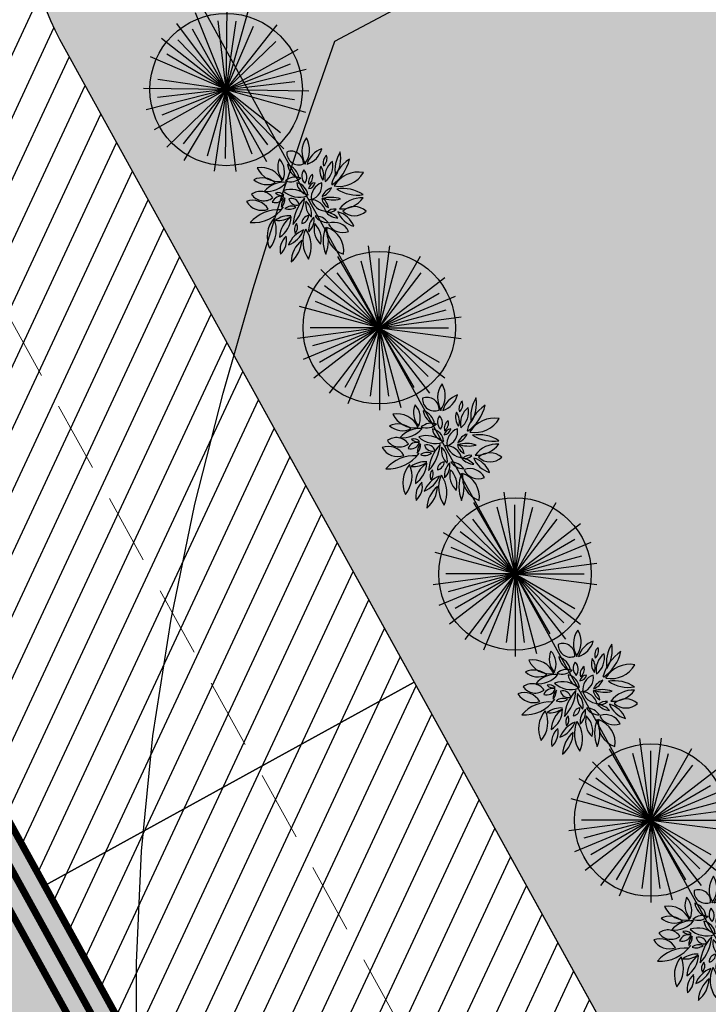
# Model space of a CAD drawing. Extents: x 883 to 364438, y -13 to 4201180.
# Tile 279 of 607: x 364181 to 364191, y 4200839 to 4200853. Entities that reach past the tile are written whole.
import ezdxf

# ---------------------------------------------------------------- set-up
doc = ezdxf.new("R2010")
doc.units = 0
doc.header["$LTSCALE"] = 0.5
doc.header["$MEASUREMENT"] = 0
doc.header["$PDMODE"] = 32
doc.header["$PDSIZE"] = 0.3
doc.linetypes.add('CONTI', pattern=[0])
doc.linetypes.add('G_BUILDING_LINE', pattern=[3, 2, -1])
doc.layers.add('.', color=7, linetype='Continuous', lineweight=15)
doc.layers.add('GORIZDEFAULT', color=32, linetype='CONTI')
doc.layers.add('Сосна горная', color=7, linetype='Continuous')
doc.styles.add('ATTR', font='romans.shx', dxfattribs={"width": 0.8, "height": 0.470416})
doc.styles.add('TimesNewRomanCyr', font='times.ttf', dxfattribs={"width": 0.5, "height": 1})
doc.dimstyles.new('GENPLAN1', dxfattribs={"dimscale": 0.5, "dimtxt": 1, "dimasz": 1.2, "dimexe": 1.3, "dimexo": 1.5, "dimgap": 0.5, "dimtad": 1, "dimdec": 1, "dimzin": 0, "dimdsep": 46, "dimtxsty": 'TimesNewRomanCyr', "dimblk1": 'OBLIQUE', "dimblk2": 'OBLIQUE', "dimsah": 1, "dimcen": 1, "dimadec": 0, "dimazin": 0, "dimtfac": 0.75, "dimtdec": 1, "dimtix": 1, "dimtmove": 0, "dimatfit": 3, "dimfxl": 1, "dimtvp": 1.2, "dimtfill": 1, "dimlwd": 0, "dimlwe": 0, "dimarcsym": 0})

# ---------------------------------------------------------------- blocks, each defined once
blk = doc.blocks.new('gergrgrre')
at = {"layer": 'GORIZDEFAULT', "color": 32}
blk.add_polyline3d([(360486.83, 4200838.4, 553), (360486.83, 4200839.93, 553), (360486.9, 4200841.52, 553), (360487.06, 4200843.16, 553), (360487.32, 4200844.82, 553), (360487.66, 4200846.46, 553), (360488.06, 4200848.04, 553), (360488.49, 4200849.53, 553), (360488.91, 4200850.89, 553), (360489.31, 4200852.07, 553), (360489.65, 4200853.05, 553), (360492.73, 4200854.69, 553)], dxfattribs=at)
blk = doc.blocks.new('_Oblique')
at = {"color": 0, "linetype": 'ByBlock', "lineweight": -2}
blk.add_line((-0.5, -0.5), (0.5, 0.5), dxfattribs=at)
blk = doc.blocks.new('*D486')
at = {"color": 0, "linetype": 'G_BUILDING_LINE', "lineweight": 0, "transparency": 16777216}
for p, q in [((364167.298, 4200858.755), (364164.51, 4200857.218)), ((364202.988, 4200788.752), (364165.079, 4200857.532)), ((364205.207, 4200789.975), (364202.419, 4200788.438))]:
    blk.add_line(p, q, dxfattribs=at)
at = {"layer": 'Defpoints', "color": 0, "linetype": 'Continuous', "lineweight": 30, "transparency": 16777216}
for p in [(364167.955, 4200859.117), (364165.079, 4200857.532), (364205.864, 4200790.337)]:
    blk.add_point(p, dxfattribs=at)
at = {"color": 0, "linetype": 'Continuous', "lineweight": 0, "transparency": 16777216, "xscale": 0.6, "yscale": 0.6, "zscale": 0.6}
for p, rotation in [((364165.079, 4200857.532), 118.8618541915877), ((364202.988, 4200788.752), 298.8618541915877)]:
    blk.add_blockref('_Oblique', p, dxfattribs=dict(at, rotation=rotation))
at = {"color": 0, "linetype": 'Continuous', "lineweight": 30, "transparency": 16777216, "insert": (364184.7, 4200823.509), "char_height": 1, "attachment_point": 5, "rotation": 298.8619, "style": 'TimesNewRomanCyr', "bg_fill": 3, "box_fill_scale": 1.25, "bg_fill_color": 256, "bg_fill_true_color": 13158600, "bg_fill_transparency": 0}
blk.add_mtext('78.5', dxfattribs=at)
blk = doc.blocks.new('*D636')
at = {"color": 0, "linetype": 'G_BUILDING_LINE', "lineweight": 0, "transparency": 16777216}
for p, q in [((364174.823, 4200859.763), (364175.34, 4200860.047)), ((364210.038, 4200795.745), (364174.77, 4200859.734)), ((364210.091, 4200795.774), (364210.607, 4200796.059))]:
    blk.add_line(p, q, dxfattribs=at)
at = {"layer": 'Defpoints', "color": 0, "linetype": 'Continuous', "lineweight": 30, "transparency": 16777216}
for p in [(364174.77, 4200859.734), (364174.166, 4200859.401), (364209.434, 4200795.412)]:
    blk.add_point(p, dxfattribs=at)
at = {"color": 0, "linetype": 'Continuous', "lineweight": 0, "transparency": 16777216, "xscale": 0.6, "yscale": 0.6, "zscale": 0.6}
for p, rotation in [((364174.77, 4200859.734), 118.861854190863), ((364210.038, 4200795.745), 298.861854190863)]:
    blk.add_blockref('_Oblique', p, dxfattribs=dict(at, rotation=rotation))
at = {"color": 0, "linetype": 'Continuous', "lineweight": 30, "transparency": 16777216, "insert": (364193.07, 4200828.106), "char_height": 1, "attachment_point": 5, "rotation": 298.8619, "style": 'TimesNewRomanCyr', "bg_fill": 3, "box_fill_scale": 1.25, "bg_fill_color": 256, "bg_fill_true_color": 13158600, "bg_fill_transparency": 0}
blk.add_mtext('73.1', dxfattribs=at)
blk = doc.blocks.new('Сосна горная 10')
at = {"layer": 'Сосна горная'}
h = blk.add_hatch(color=256, dxfattribs=at)
h.dxf.hatch_style = 1
h.set_gradient(color1=(74, 99, 64), color2=(177, 201, 179), tint=1, name='INVSPHERICAL')
edge = h.paths.add_edge_path()
edge.add_arc((0, 0), 5, 0, 360)
at = {"layer": 'Сосна горная', "color": 48}
for q in [(-1.401, 5.229), (0, 5.413), (2.071, 5.001), (-3.295, 4.295), (-2.268, 3.928), (-0.592, 4.497), (0.592, 4.497), (3.295, 4.295), (2.268, 3.928), (-4.295, 3.295), (4.295, 3.295), (-3.207, 3.207), (-3.928, 2.268), (3.928, 2.268), (5.001, 2.072), (-5.367, 0.707), (4.381, 1.174), (5.367, 0.707), (-5.367, -0.707), (-5.001, -2.072), (-4.536, 0), (-4.381, -1.174), (-4.295, -3.295), (-3.928, -2.268), (-2.761, -3.599), (-2.707, -4.688), (-1.174, -4.381), (-0.707, -5.367), (4.536, 0), (5.229, -1.401), (4.191, -1.736), (4.688, -2.707), (3.599, -2.761), (3.828, -3.828), (2.761, -3.599), (2.707, -4.688), (0.707, -5.367), (1.174, -4.381), (0, -4.536)]:
    blk.add_line((0, 0), q, dxfattribs=at)
blk.add_circle((0, 0), 5, dxfattribs=at)
at = {"layer": 'Сосна горная', "color": 48, "style": 'ATTR', "width": 0.8, "flags": 9}
blk.add_attdef('ESTCODE', (0, 0), '', height=0.0000217, dxfattribs=at)
blk = doc.blocks.new('*U649')
at = {"xscale": 0.2168317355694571, "yscale": 0.2168317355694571, "zscale": 0.2168317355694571, "rotation": 241.1902673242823}
blk.add_blockref('Сосна горная 10', (1.936, 0), dxfattribs=at)
blk = doc.blocks.new('*U650')
at = {"color": 0, "linetype": 'ByBlock', "lineweight": -2, "transparency": 16777216}
for p, rotation in [((364183.025, 4200854.173), 290.4984029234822), ((364184.946, 4200850.665), 298.8618541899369), ((364186.877, 4200847.162), 298.8618541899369), ((364188.807, 4200843.658), 298.8618541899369), ((364190.738, 4200840.155), 298.8618541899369)]:
    blk.add_blockref('*U649', p, dxfattribs=dict(at, rotation=rotation))
blk = doc.blocks.new('озеления')
at = {"color": 1, "linetype": 'ByBlock'}
for centre, radius, start, end in [((144.985, 375.04), 0.73, 120.4086, 200.4312), ((143.931, 375.415), 0.73, 300.4086, 20.4312), ((145.276, 375.41), 1.523, 176.0096, 234.5768), ((142.761, 374.364), 1.523, 356.0096, 49.186), ((145.239, 374.969), 0.597, 124.6008, 217.4658), ((144.426, 375.097), 0.597, 304.6008, 37.4658), ((146.103, 374.844), 0.801, 138.8969, 205.4069), ((144.776, 375.027), 0.801, 318.8969, 25.4069), ((146.369, 374.376), 0.943, 114.4303, 189.807), ((145.049, 375.075), 0.943, 294.4303, 9.807), ((143.189, 373.687), 1.143, 49.8506, 114.6719), ((146.078, 374.863), 1.062, 175.2839, 229.9285), ((144.336, 374.138), 1.062, 355.2839, 49.9285), ((143.449, 375.599), 1.143, 229.8506, 294.6719), ((144.721, 374.377), 0.877, 172.8778, 216.4562), ((143.161, 373.945), 0.877, 354.4977, 38.0761), ((144.939, 374.505), 0.372, 161.8817, 249.7301), ((144.456, 374.271), 0.372, 341.8817, 69.7301), ((145.163, 374.253), 0.308, 131.0823, 198.427), ((144.667, 374.388), 0.308, 311.0823, 18.427), ((146.032, 373.607), 0.796, 66.1459, 133.4318), ((142.63, 373.528), 0.778, 42.1437, 101.6667), ((143.049, 374.813), 0.778, 222.1437, 281.6667), ((142.453, 372.953), 1.082, 21.3015, 68.66), ((143.855, 374.354), 1.082, 201.3015, 248.66), ((144.015, 374.871), 1.016, 212.8184, 268.3343), ((143.132, 373.305), 1.016, 32.8184, 88.3343), ((144.76, 373.939), 0.463, 158.2119, 216.9673), ((143.961, 373.832), 0.463, 338.2119, 36.9673), ((144.736, 374.618), 0.508, 227.1077, 273.2701), ((144.42, 373.738), 0.508, 47.1077, 93.2701), ((144.789, 373.628), 0.325, 102.1635, 198.3798), ((144.412, 373.843), 0.325, 282.1635, 18.3798), ((145.756, 373.519), 0.971, 136.6356, 199.4278), ((144.134, 373.863), 0.971, 316.6356, 19.4278), ((146.006, 373.872), 0.59, 159.261, 223.9723), ((145.019, 373.683), 0.59, 337.7123, 42.4235), ((145.813, 374.92), 0.796, 245.4893, 312.7752), ((145.464, 374.215), 0.683, 279.3324, 342.1699), ((146.225, 373.332), 0.683, 99.3324, 162.1699), ((146.598, 373.546), 0.49, 86.9965, 202.2058), ((146.17, 373.85), 0.49, 266.9965, 22.2058), ((142.113, 372.648), 1.208, 39.7488, 87.8702), ((143.087, 374.628), 1.208, 219.7488, 267.8702), ((143.47, 373.363), 0.364, 47.3873, 115.7476), ((143.558, 373.959), 0.364, 227.3873, 295.7476), ((144.876, 375.054), 1.743, 226.9394, 265.8583), ((143.56, 372.043), 1.743, 46.9394, 85.8583), ((144.813, 373.75), 0.58, 276.3902, 348.0722), ((145.454, 373.056), 0.58, 97.3883, 169.0703), ((142.991, 372.133), 1.243, 66.2552, 125.0335), ((142.79, 374.283), 1.243, 245.6693, 304.4476), ((143.483, 372.452), 0.691, 43.3367, 98.0592), ((143.889, 373.61), 0.691, 223.3367, 278.0592), ((143.721, 373.091), 0.33, 10.523, 90.8605), ((144.041, 373.481), 0.33, 190.523, 270.8605), ((144.51, 372.564), 0.702, 80.1717, 138.3136), ((144.106, 373.723), 0.702, 260.1717, 318.3136), ((145.08, 372.856), 0.301, 4.751, 78.4779), ((145.44, 373.176), 0.301, 184.751, 258.4779), ((145.402, 372.746), 0.401, 36.6262, 104.0418), ((145.627, 373.375), 0.401, 216.6262, 284.0418), ((145.66, 373.018), 0.409, 53.2772, 136.2565), ((145.609, 373.628), 0.409, 233.2772, 316.2565), ((146.646, 372.462), 0.96, 54.1936, 122.622), ((147.011, 373.506), 0.93, 198.5093, 254.2466), ((145.876, 372.316), 0.93, 18.5093, 74.2466), ((146.72, 374.068), 0.96, 232.0955, 300.5238), ((143.501, 372.06), 0.863, 75.5726, 136.3385), ((143.092, 373.492), 0.863, 255.5726, 316.3385), ((143.391, 372.878), 0.64, 305.3547, 0.2444), ((144.401, 372.359), 0.64, 125.3547, 180.2444), ((144.066, 373.062), 0.626, 280.5964, 4.0524), ((144.854, 372.427), 0.626, 98.3256, 181.7816), ((144.784, 372.409), 0.629, 18.7265, 98.5819), ((145.286, 373.233), 0.629, 198.7265, 278.5819), ((143.019, 371.095), 1.457, 67.9577, 112.0423), ((143.019, 373.797), 1.457, 247.9577, 292.0423), ((143.425, 371.405), 1.006, 81.9405, 161.3964), ((142.613, 372.722), 1.006, 261.9405, 341.3964), ((144.018, 371.759), 0.663, 118.5878, 201.4707), ((144.69, 371.881), 0.753, 133.9894, 174.6599), ((143.434, 372.507), 0.753, 312.3809, 353.0513), ((143.935, 372.113), 0.376, 346.6712, 51.5788), ((144.555, 372.304), 0.376, 162.6051, 227.5126), ((144.836, 372.103), 0.518, 100.7404, 152.602), ((144.301, 372.854), 0.518, 278.3028, 330.1644), ((145.93, 372.15), 1.247, 159.0434, 194.094), ((143.539, 372.245), 1.247, 341.3279, 16.3785), ((144.566, 372.012), 0.639, 19.0975, 66.0922), ((145.429, 372.805), 0.639, 199.0975, 246.0922), ((145.597, 371.668), 0.826, 37.9495, 102.0596), ((146.076, 372.984), 0.826, 217.9495, 282.0596), ((145.855, 372.066), 0.623, 71.397, 126.5601), ((145.683, 373.156), 0.623, 251.397, 306.5601), ((146.192, 372.133), 0.421, 42.1798, 106.9561), ((146.381, 372.819), 0.421, 222.1798, 286.9561), ((143.106, 372.11), 0.663, 296.5049, 19.3878), ((144.548, 371.044), 0.973, 111.2499, 164.3738), ((143.259, 372.213), 0.973, 291.2499, 344.3738), ((146.362, 371.179), 1.483, 146.5506, 189.6063), ((143.663, 371.749), 1.483, 326.5506, 9.6063), ((146.381, 371.906), 1.147, 169.9797, 239.5558), ((144.67, 371.121), 1.147, 349.7437, 59.3198), ((146.742, 373.21), 1.77, 214.8518, 256.8329), ((144.867, 370.503), 1.77, 33.7346, 75.7157), ((145.89, 370.668), 1.408, 57.8807, 99.8189), ((146.398, 373.249), 1.408, 237.8807, 279.8189), ((144.737, 371.284), 0.696, 137.2816, 222.7184), ((143.714, 371.284), 0.696, 317.2816, 42.7184), ((145.428, 371.827), 1.115, 176.7146, 233.4855), ((143.652, 370.995), 1.115, 356.7146, 53.4855)]:
    blk.add_arc(centre, radius, start, end, dxfattribs=at)

msp = doc.modelspace()

# ---------------------------------------------------------------- hatches: boundary and pattern name
at = {"layer": '.', "ltscale": 0.149071}
h = msp.add_hatch(color=256, dxfattribs=at)
h.dxf.hatch_style = 1
h.set_gradient(color1=(51, 204, 0), color2=(51, 204, 0), tint=1)
edge = h.paths.add_edge_path(flags=17)
edge.add_line((364181.334, 4200853.075), (364207.952, 4200804.779))
edge.add_arc((364210.58, 4200806.227), 3, 208.8619, 298.0817)
edge.add_line((364211.992, 4200803.58), (364213.022, 4200804.13))
edge.add_line((364213.022, 4200804.13), (364240.832, 4200818.953))
edge.add_arc((364239.421, 4200821.6), 3, 298.0581, 388.8487)
edge.add_line((364242.048, 4200823.048), (364232.152, 4200841.012))
edge.add_line((364232.152, 4200841.012), (364225.428, 4200837.295))
edge.add_line((364225.428, 4200837.295), (364231.706, 4200825.907))
edge.add_line((364231.706, 4200825.907), (364212.109, 4200815.132))
edge.add_line((364212.109, 4200815.132), (364194.345, 4200847.36))
edge.add_line((364194.345, 4200847.36), (364213.831, 4200858.073))
edge.add_line((364213.831, 4200858.073), (364220.104, 4200846.691))
edge.add_line((364220.104, 4200846.691), (364226.941, 4200850.471))
edge.add_line((364226.941, 4200850.471), (364215.218, 4200871.75))
edge.add_arc((364212.59, 4200870.302), 3, 28.854, 118.8619)
edge.add_line((364211.142, 4200872.929), (364182.513, 4200857.15))
edge.add_arc((364183.961, 4200854.523), 3, 118.8619, 208.8619)
h.paths.add_polyline_path([(364223.816, 4200885.529), (364215.777, 4200881.1), (364222.97, 4200868.093), (364225.932, 4200869.78), (364225.016, 4200871.444), (364228.022, 4200873.045), (364231.302, 4200867.089), (364228.296, 4200865.488), (364227.38, 4200867.152), (364224.405, 4200865.438), (364239.062, 4200838.832), (364247.111, 4200843.263)], flags=17)
h.paths.add_polyline_path([(364253.505, 4200831.533), (364248.484, 4200828.839), (364246.463, 4200832.511), (364243.456, 4200830.855), (364250.837, 4200817.456), (364206.983, 4200794.108), (364171.735, 4200858.06), (364215.253, 4200882.046), (364215.293, 4200881.975), (364218.696, 4200883.85), (364217.714, 4200885.629), (364169.042, 4200858.803), (364206.184, 4200791.414), (364259.894, 4200819.928)])
at = {"layer": '.', "linetype": 'Continuous', "lineweight": 30, "true_color": 0x991b1e}
h = msp.add_hatch(dxfattribs=at)
h.set_pattern_fill('ANSI31', color=244, scale=3, angle=20)
h.set_pattern_definition([(65, (937.88402, 0), (-0.33986542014, 0.158481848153), [])])
edge = h.paths.add_edge_path()
edge.add_line((364171.735, 4200858.06), (364215.253, 4200882.046))
edge.add_line((364215.253, 4200882.046), (364215.293, 4200881.975))
edge.add_line((364215.293, 4200881.975), (364218.695, 4200883.851))
edge.add_line((364218.695, 4200883.851), (364219.178, 4200882.974))
edge.add_line((364219.178, 4200882.974), (364215.78, 4200881.094))
edge.add_line((364215.78, 4200881.094), (364222.97, 4200868.093))
edge.add_line((364222.97, 4200868.093), (364225.932, 4200869.78))
edge.add_line((364225.932, 4200869.78), (364227.38, 4200867.152))
edge.add_line((364227.38, 4200867.152), (364224.405, 4200865.438))
edge.add_line((364224.405, 4200865.438), (364239.053, 4200838.827))
edge.add_line((364239.053, 4200838.827), (364250.804, 4200845.215))
edge.add_line((364250.804, 4200845.215), (364242.014, 4200861.166))
edge.add_line((364242.014, 4200861.166), (364246.853, 4200863.833))
edge.add_line((364246.853, 4200863.833), (364259.996, 4200839.984))
edge.add_arc((364257.368, 4200838.536), 3, 28.8577, 118.8577)
edge.add_line((364255.92, 4200841.163), (364244.711, 4200834.986))
edge.add_line((364244.711, 4200834.986), (364246.165, 4200832.347))
edge.add_line((364246.165, 4200832.347), (364243.456, 4200830.855))
edge.add_line((364243.456, 4200830.855), (364250.837, 4200817.456))
edge.add_line((364250.837, 4200817.456), (364218.224, 4200800.092))
edge.add_line((364218.224, 4200800.092), (364215.397, 4200805.396))
edge.add_line((364215.397, 4200805.396), (364240.832, 4200818.953))
edge.add_arc((364239.421, 4200821.6), 3, 298.0581, 388.8487)
edge.add_line((364242.048, 4200823.048), (364232.152, 4200841.012))
edge.add_line((364232.152, 4200841.012), (364225.428, 4200837.295))
edge.add_line((364225.428, 4200837.295), (364220.104, 4200846.691))
edge.add_line((364220.104, 4200846.691), (364226.941, 4200850.471))
edge.add_line((364226.941, 4200850.471), (364215.218, 4200871.75))
edge.add_arc((364212.59, 4200870.302), 3, 28.854, 118.8619)
edge.add_line((364211.142, 4200872.929), (364182.513, 4200857.15))
edge.add_arc((364183.961, 4200854.523), 3, 118.8619, 208.8619)
edge.add_line((364181.334, 4200853.075), (364186.376, 4200843.926))
edge.add_line((364186.376, 4200843.926), (364181.122, 4200841.03))
edge.add_line((364181.122, 4200841.03), (364171.735, 4200858.06))
edge = h.paths.add_edge_path()
edge.add_line((364181.122, 4200841.03), (364186.376, 4200843.926))
edge.add_line((364186.376, 4200843.926), (364207.952, 4200804.779))
edge.add_arc((364210.58, 4200806.227), 3, 208.8619, 298.0817)
edge.add_line((364211.992, 4200803.58), (364215.397, 4200805.396))
edge.add_line((364215.397, 4200805.396), (364218.224, 4200800.092))
edge.add_line((364218.224, 4200800.092), (364206.983, 4200794.108))
edge.add_line((364206.983, 4200794.108), (364181.122, 4200841.03))

# ---------------------------------------------------------------- linework, layer by layer
at = {"color": 18, "linetype": 'Continuous', "lineweight": 30, "true_color": 0x000000}
msp.add_lwpolyline([(364253.505, 4200831.533), (364248.484, 4200828.839), (364246.463, 4200832.511), (364243.456, 4200830.855), (364250.837, 4200817.456), (364206.983, 4200794.108), (364171.735, 4200858.06), (364215.253, 4200882.046), (364215.293, 4200881.975), (364218.696, 4200883.85), (364217.714, 4200885.629), (364169.042, 4200858.803), (364206.184, 4200791.414), (364259.894, 4200819.928)], close=True, dxfattribs=at)
at = {"linetype": 'CONTI', "lineweight": 30, "elevation": -1065.319}
msp.add_lwpolyline([(364181.334, 4200853.075), (364207.952, 4200804.779, 0.410231), (364211.992, 4200803.58), (364213.022, 4200804.13), (364240.832, 4200818.953, 0.418261), (364242.048, 4200823.048), (364232.152, 4200841.012), (364225.428, 4200837.295), (364231.706, 4200825.907), (364212.109, 4200815.132), (364194.345, 4200847.36), (364213.831, 4200858.073), (364220.104, 4200846.691), (364226.941, 4200850.471), (364215.218, 4200871.75, 0.414254), (364211.142, 4200872.929), (364182.513, 4200857.15, 0.414214)], format="xyb", close=True, dxfattribs=at)

# ---------------------------------------------------------------- block references
at = {"linetype": 'Continuous'}
msp.add_blockref('gergrgrre', (3695.599, 0), dxfattribs=at)

# ---------------------------------------------------------------- next in the draw order: dimensions: what is measured, and where the dimension line sits
at = {"color": 5, "linetype": 'Continuous', "lineweight": 30}
dim = msp.add_aligned_dim(p1=(364205.864, 4200790.337), p2=(364167.955, 4200859.117), distance=3.284, dimstyle='GENPLAN1', dxfattribs=at)
dim.commit()
dim.dimension.update_dxf_attribs({"geometry": '*D486', "text_midpoint": (364184.7, 4200823.509)})

# ---------------------------------------------------------------- next in the draw order: linework, layer by layer
at = {"color": 4, "linetype": 'Continuous', "lineweight": 30, "const_width": 0.1}
for points in [[(364243.981, 4200831.144), (364251.656, 4200817.212), (364206.743, 4200793.3), (364170.92, 4200858.296), (364215.489, 4200882.861), (364215.818, 4200882.265)], [(364243.718, 4200830.999), (364251.246, 4200817.334), (364206.863, 4200793.704), (364171.327, 4200858.178), (364215.371, 4200882.454), (364215.555, 4200882.12)], [(364243.455, 4200830.855), (364250.837, 4200817.456), (364206.983, 4200794.108), (364171.735, 4200858.06), (364215.253, 4200882.046), (364215.293, 4200881.975)]]:
    msp.add_lwpolyline(points, dxfattribs=at)
at = {"color": 5, "linetype": 'Continuous', "lineweight": 30}
msp.add_lwpolyline([(364215.218, 4200871.75, 0.414254), (364211.142, 4200872.929), (364182.513, 4200857.15, 0.414214), (364181.334, 4200853.075), (364186.376, 4200843.926), (364181.122, 4200841.03), (364171.735, 4200858.06), (364215.253, 4200882.046)], format="xyb", dxfattribs=at)
msp.add_lwpolyline([(364181.122, 4200841.03), (364186.376, 4200843.926), (364207.952, 4200804.779, 0.410231), (364211.992, 4200803.58), (364215.397, 4200805.396), (364218.224, 4200800.092), (364206.983, 4200794.108)], format="xyb", close=True, dxfattribs=at)

# ---------------------------------------------------------------- next in the draw order: dimensions: what is measured, and where the dimension line sits
dim = msp.add_aligned_dim(p1=(364209.434, 4200795.412), p2=(364174.166, 4200859.401), distance=-0.69, dimstyle='GENPLAN1', dxfattribs=at)
dim.commit()
dim.dimension.update_dxf_attribs({"geometry": '*D636', "text_midpoint": (364193.07, 4200828.106)})

# ---------------------------------------------------------------- next in the draw order: linework, layer by layer
msp.add_lwpolyline([(364225.19, 4200849.506), (364213.456, 4200870.802, 0.430758), (364212.125, 4200871.187), (364183.479, 4200855.398, 0.414214), (364183.085, 4200854.04), (364209.704, 4200805.745, 0.410231), (364211.051, 4200805.345), (364239.891, 4200820.718, 0.417943), (364240.297, 4200822.082), (364230.376, 4200840.03)], format="xyb", dxfattribs=at)

# ---------------------------------------------------------------- next in the draw order: block references
msp.add_blockref('*U650', (0, 0), dxfattribs=at)
at = {"linetype": 'Continuous', "xscale": 0.3499999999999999, "yscale": 0.3499999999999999, "zscale": 0.3499999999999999, "rotation": 89.92825817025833}
for p in [(364315.413, 4200799.987), (364317.343, 4200796.484), (364319.274, 4200792.981), (364321.205, 4200789.477)]:
    msp.add_blockref('озеления', p, dxfattribs=at)

doc.saveas('drawing.dxf')
